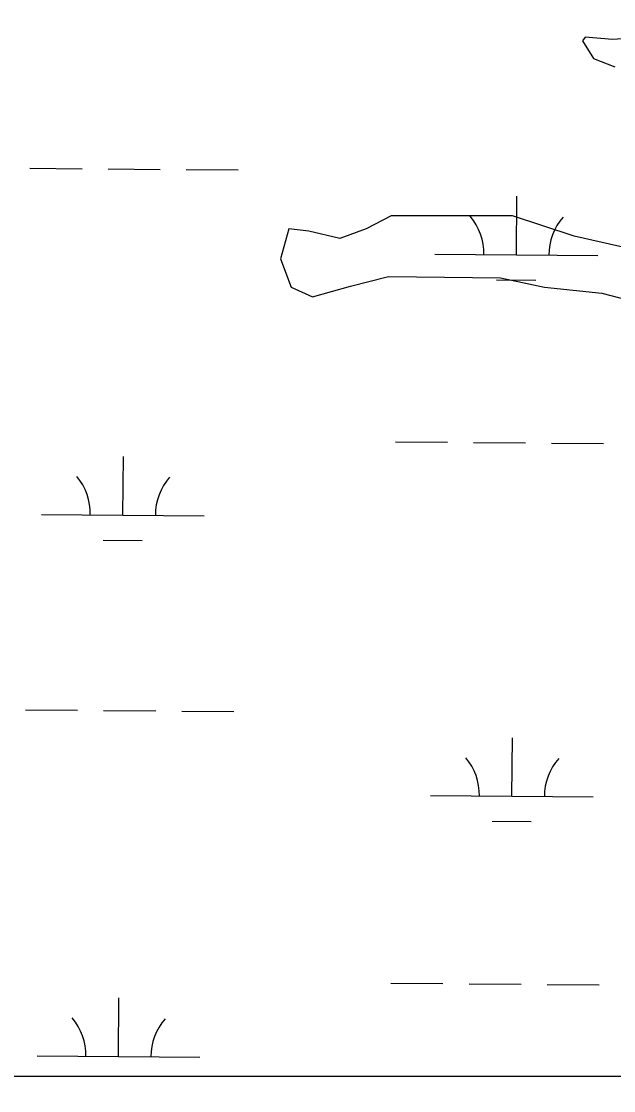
# Model space of a CAD drawing. Extents: x 3271442 to 3309282, y 752266 to 777610.
# Drawn here: x 3305436 to 3305799, y 757642 to 758299 of the extents above; entities that cross this region are included whole.
import ezdxf

# ---------------------------------------------------------------- set-up
doc = ezdxf.new("R2010")
doc.units = 0
for name, color, linetype in [('V-GRID-FRAM', 7, 'Continuous'), ('V-SITE-VEGE', 7, 'Continuous'), ('V-WETL-SWMP', 7, 'Continuous')]:
    doc.layers.add(name, color=color, linetype=linetype)

msp = doc.modelspace()

# ---------------------------------------------------------------- linework, layer by layer
at = {"layer": 'V-GRID-FRAM'}
msp.add_lwpolyline([(3275591.3, 775827.44), (3307043.48, 775836.59), (3307056.71, 757650.81), (3275588.66, 757641.66), (3275591.3, 775827.44)], dxfattribs=at)
at = {"layer": 'V-SITE-VEGE'}
for p, q in [((3305781.87, 758288.91), (3305780.4, 758286.72)), ((3305780.4, 758286.72), (3305786.99, 758275.74)), ((3305798.69, 758287.45), (3305781.87, 758288.91)), ((3305819.9, 758288.91), (3305798.69, 758287.45)), ((3305786.99, 758275.74), (3305800.15, 758270.62)), ((3305662.65, 758179.14), (3305647.29, 758171.09)), ((3305697.75, 758179.14), (3305662.65, 758179.14)), ((3305737.25, 758179.14), (3305697.75, 758179.14)), ((3305775.28, 758166.7), (3305737.25, 758179.14)), ((3305599.75, 758171.09), (3305594.63, 758152.79)), ((3305612.18, 758169.63), (3305599.75, 758171.09)), ((3305631.2, 758165.23), (3305612.18, 758169.63)), ((3305647.29, 758171.09), (3305631.2, 758165.23)), ((3305814.05, 758157.92), (3305775.28, 758166.7)), ((3305594.63, 758152.79), (3305601.21, 758135.23)), ((3305637.78, 758135.96), (3305661.19, 758141.82)), ((3305661.19, 758141.82), (3305729.94, 758141.08)), ((3305729.94, 758141.08), (3305757, 758135.23)), ((3305601.21, 758135.23), (3305614.38, 758129.37)), ((3305614.38, 758129.37), (3305637.78, 758135.96)), ((3305757, 758135.23), (3305792.1, 758131.57)), ((3305792.1, 758131.57), (3305817.7, 758124.98)), ((3306142.19, 757650.54), (3303655.41, 757649.82))]:
    msp.add_line(p, q, dxfattribs=at)
at = {"layer": 'V-WETL-SWMP'}
for p, q in [((3305440.77, 758208.34), (3305472.77, 758208.07)), ((3305488.77, 758207.94), (3305520.77, 758207.68)), ((3305536.77, 758207.55), (3305568.77, 758207.28)), ((3305739.66, 758155.13), (3305739.96, 758191.13)), ((3305689.66, 758155.54), (3305789.66, 758154.72)), ((3305727.53, 758139.8), (3305751.53, 758139.6)), ((3305665.3, 758040.31), (3305697.3, 758040.05)), ((3305713.3, 758039.91), (3305745.3, 758039.65)), ((3305761.3, 758039.52), (3305793.3, 758039.25)), ((3305497.86, 757995.26), (3305498.16, 758031.26)), ((3305447.86, 757995.67), (3305547.86, 757994.84)), ((3305485.74, 757979.92), (3305509.74, 757979.73)), ((3305438.03, 757875.67), (3305470.03, 757875.41)), ((3305486.03, 757875.28), (3305518.03, 757875.02)), ((3305534.03, 757874.88), (3305566.03, 757874.62)), ((3305736.92, 757822.47), (3305737.22, 757858.47)), ((3305686.92, 757822.88), (3305786.92, 757822.06)), ((3305724.79, 757807.14), (3305748.79, 757806.94)), ((3305662.56, 757707.65), (3305694.56, 757707.38)), ((3305710.56, 757707.25), (3305742.56, 757706.99)), ((3305758.56, 757706.85), (3305790.56, 757706.59)), ((3305495.12, 757662.59), (3305495.42, 757698.59)), ((3305445.12, 757663), (3305545.12, 757662.18)), ((3303655.41, 757649.82), (3306456.82, 757650.64))]:
    msp.add_line(p, q, dxfattribs=at)
for centre, start, end in [((3305684.42, 758156.06), 358.75626, 40.29991), ((3305794.9, 758155.15), 138.75625, 180.29991), ((3305442.63, 757996.19), 358.75626, 40.29991), ((3305553.11, 757995.28), 138.75625, 180.29991), ((3305681.68, 757823.4), 358.75626, 40.29991), ((3305792.16, 757822.49), 138.75625, 180.29991), ((3305439.89, 757663.52), 358.75626, 40.29991), ((3305550.37, 757662.61), 138.75625, 180.29991)]:
    msp.add_arc(centre, 35.25, start, end, dxfattribs=at)

doc.saveas('drawing.dxf')
